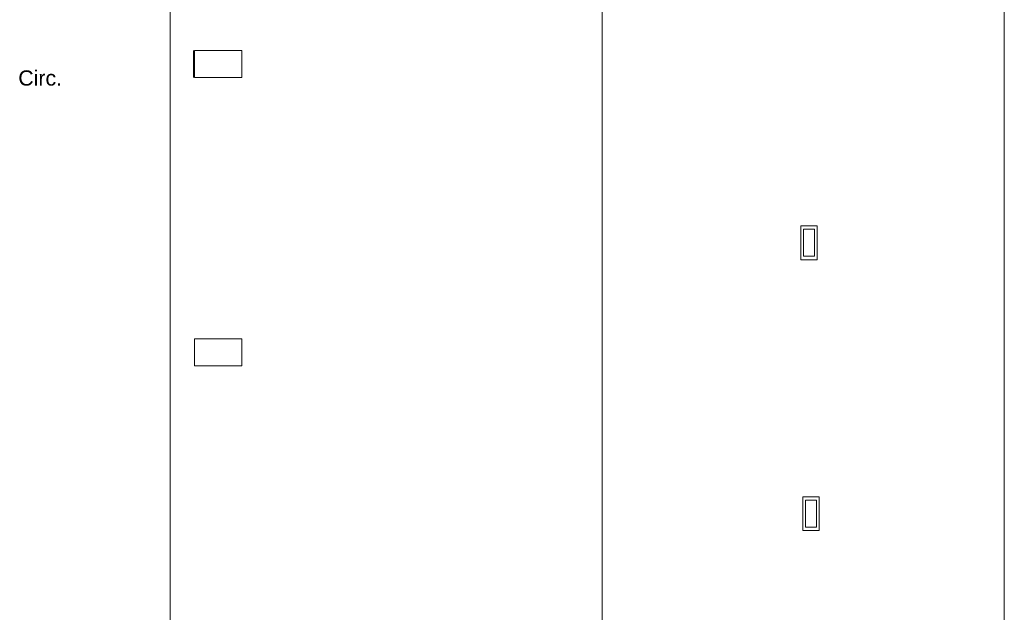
# Model space of a CAD drawing. Header units: millimetres. Extents: x 321 to 585, y -277 to 9.
# Tile 540 of 656: x 342.19 to 356.73, y -122.53 to -113.78. Entities that reach past the tile are written whole.
import ezdxf

# ---------------------------------------------------------------- set-up
doc = ezdxf.new("R2010")
doc.units = ezdxf.units.MM
doc.header["$MEASUREMENT"] = 0
doc.linetypes.add('NULL', pattern=[0])
for name, color, linetype, lineweight in [('Ambiente-Textos', 251, 'Continuous', 5), ('IFC-Elemento terminal-Contorno', 253, 'Continuous', 5), ('IFC-Laje-Contorno', 134, 'Continuous', 5), ('IFC-Pilar-Contorno', 83, 'Continuous', 5), ('IFC-Revestimento-Contorno', 9, 'Continuous', 5), ('IFC-Viga-Contorno', 66, 'Continuous', 5)]:
    doc.layers.add(name, color=color, linetype=linetype, lineweight=lineweight)
doc.styles.add('Arial', font='arial.ttf')

msp = doc.modelspace()

# ---------------------------------------------------------------- linework, layer by layer
at = {"layer": 'IFC-Elemento terminal-Contorno', "color": 7, "lineweight": 5}
for p, q in [((353.73, -117.321), (353.73, -116.821)), ((353.73, -116.821), (353.97, -116.821)), ((353.77, -116.871), (353.778, -116.871)), ((353.77, -117.251), (353.77, -116.871)), ((353.778, -116.871), (353.93, -116.871)), ((353.93, -116.891), (353.93, -116.871)), ((353.93, -117.271), (353.93, -116.891)), ((353.97, -117.321), (353.97, -116.821)), ((353.73, -117.321), (353.97, -117.321)), ((353.77, -117.271), (353.77, -117.251)), ((353.77, -117.271), (353.922, -117.271)), ((353.922, -117.271), (353.93, -117.271)), ((353.76, -121.321), (353.76, -120.821)), ((353.76, -120.821), (354, -120.821)), ((354, -121.321), (354, -120.821)), ((353.8, -120.871), (353.808, -120.871)), ((353.8, -121.251), (353.8, -120.871)), ((353.808, -120.871), (353.96, -120.871)), ((353.96, -120.891), (353.96, -120.871)), ((353.96, -121.271), (353.96, -120.891)), ((353.8, -121.271), (353.8, -121.251)), ((353.8, -121.271), (353.952, -121.271)), ((353.952, -121.271), (353.96, -121.271)), ((353.76, -121.321), (354, -121.321))]:
    msp.add_line(p, q, dxfattribs=at)
at = {"layer": 'IFC-Laje-Contorno', "color": 7, "lineweight": 5}
msp.add_line((344.415, -122.89), (344.415, -104.351), dxfattribs=at)
at = {"layer": 'IFC-Pilar-Contorno', "color": 7, "lineweight": 5}
for p, q in [((344.775, -114.232), (345.231, -114.232)), ((344.775, -114.276), (344.775, -114.232)), ((344.775, -114.537), (344.775, -114.276)), ((345.231, -114.232), (345.397, -114.232)), ((345.397, -114.232), (345.475, -114.232)), ((345.475, -114.326), (345.475, -114.232)), ((345.475, -114.587), (345.475, -114.326)), ((344.775, -114.632), (344.775, -114.537)), ((344.775, -114.632), (344.852, -114.632)), ((344.852, -114.632), (345.309, -114.632)), ((345.309, -114.632), (345.475, -114.632)), ((345.475, -114.632), (345.475, -114.587)), ((344.775, -118.49), (345.231, -118.49)), ((344.775, -118.534), (344.775, -118.49)), ((345.231, -118.49), (345.397, -118.49)), ((345.397, -118.49), (345.475, -118.49)), ((345.475, -118.585), (345.475, -118.49)), ((344.775, -118.795), (344.775, -118.534)), ((345.475, -118.846), (345.475, -118.585)), ((344.775, -118.89), (344.775, -118.795)), ((344.775, -118.89), (344.852, -118.89)), ((344.852, -118.89), (345.309, -118.89)), ((345.309, -118.89), (345.475, -118.89)), ((345.475, -118.89), (345.475, -118.846))]:
    msp.add_line(p, q, dxfattribs=at)
at = {"layer": 'IFC-Revestimento-Contorno', "lineweight": 5}
for p, q in [((350.795, -128.021), (350.795, -101.829)), ((356.735, -128.021), (356.735, -101.829))]:
    msp.add_line(p, q, dxfattribs=at)
at = {"layer": 'IFC-Viga-Contorno', "color": 7, "lineweight": 5}
msp.add_line((344.759, -114.632), (344.759, -114.232), dxfattribs=at)

# ---------------------------------------------------------------- texts
at = {"layer": 'Ambiente-Textos', "color": 7, "linetype": 'NULL', "lineweight": 5, "insert": (342.496, -114.753), "char_height": 0.225, "width": 1.35204, "attachment_point": 8, "line_spacing_factor": 0.9, "style": 'Arial'}
msp.add_mtext('Circ.', dxfattribs=at)

doc.saveas('drawing.dxf')
